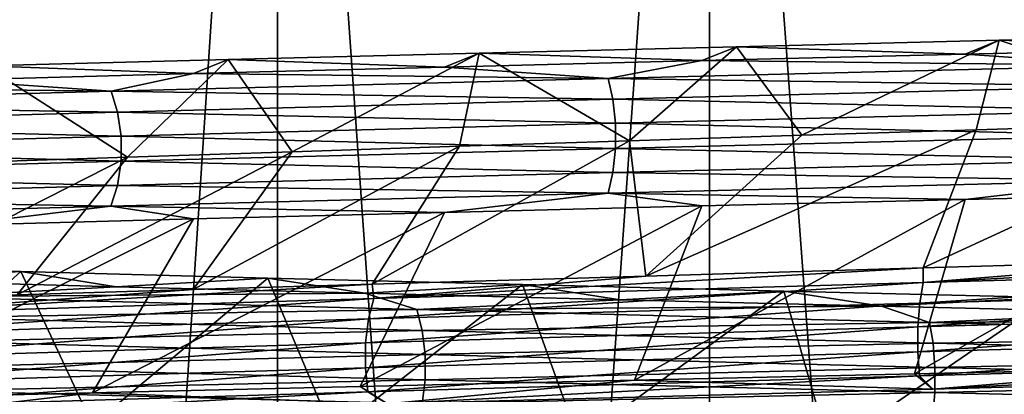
# Model space of a CAD drawing. Header units: metres. Extents: x -206 to 75, y -104 to 104.
# Tile 798 of 1056: x -5.64 to -2.63, y -57.59 to -56.45. Entities that reach past the tile are written whole.
import ezdxf

# ---------------------------------------------------------------- set-up
doc = ezdxf.new("R2010")
doc.units = ezdxf.units.M
doc.layers.add('solid_01_1-CONSUMER_THERM_B_125288', color=7, linetype='CONTINUOUS')

msp = doc.modelspace()

# ---------------------------------------------------------------- linework, layer by layer
at = {"layer": 'solid_01_1-CONSUMER_THERM_B_125288'}
for points in [[(-27.776106, 66.214066), (28.050987, 67.836098), (-27.757145, -66.232315)], [(28.050987, 67.836098), (-27.757065, -66.785934), (-27.757145, -66.232315)], [(28.050987, 67.836098), (27.851068, 67.319839), (-27.757065, -66.785934)], [(27.851068, 67.319839), (27.74942, 66.775635), (-27.757065, -66.785934)], [(27.74942, 66.775635), (-28.058632, -67.846397), (-27.858715, -67.330139)], [(27.74942, 66.775635), (27.749498, 66.222015), (-28.058632, -67.846397)], [(27.74942, 66.775635), (-27.858715, -67.330139), (-27.757065, -66.785934)], [(27.749498, 66.222015), (27.768459, -66.224365), (-28.058632, -67.846397)], [(-18.213459, -45.817539, 1.5), (-19.476553, -45.904934, 1.5), (69.506912, -74.995201, 1.5)], [(35.395393, -57.260349, 1.5), (18.218929, -45.812325, 1.5), (-18.213459, -45.817539, 1.5)], [(37.092922, -58.218811, 1.5), (-18.213459, -45.817539, 1.5), (69.506912, -74.995201, 1.5)], [(37.092922, -58.218811, 1.5), (35.395393, -57.260349, 1.5), (-18.213459, -45.817539, 1.5)], [(-19.476553, -45.904934, 1.5), (-20.110367, -46.015713, 1.5), (69.506912, -74.995201, 1.5)], [(-20.110367, -46.015713, 1.5), (-20.738798, -46.171688, 1.5), (69.506912, -74.995201, 1.5)], [(-20.738798, -46.171688, 1.5), (-21.356617, -46.372227, 1.5), (69.506912, -74.995201, 1.5)], [(-21.356617, -46.372227, 1.5), (-21.958729, -46.615906, 1.5), (69.506912, -74.995201, 1.5)], [(-38.864662, -46.52047, 75.400002), (-54.590946, -63.612965, 75.400002), (54.609055, -63.597332, 75.400002)], [(-37.59338, -46.610531, 75.400002), (-38.864662, -46.52047, 75.400002), (54.609055, -63.597332, 75.400002)], [(37.606621, -46.599766, 75.400002), (-37.59338, -46.610531, 75.400002), (54.609055, -63.597332, 75.400002)], [(-21.958729, -46.615906, 1.5), (-22.540312, -46.900536, 1.5), (69.506912, -74.995201, 1.5)], [(-22.540312, -46.900536, 1.5), (-23.096958, -47.223244, 1.5), (69.506912, -74.995201, 1.5)], [(-23.096958, -47.223244, 1.5), (-24.120508, -47.968487, 1.5), (69.506912, -74.995201, 1.5)], [(-24.120508, -47.968487, 1.5), (-33.833458, -56.120991, 1.5), (69.506912, -74.995201, 1.5)], [(-11.99159, -59.106865, 72.400002), (-11.993093, -48.606865, 72.400002), (12.006907, -48.603428, 72.400002)], [(-11.99159, -59.106865, 72.400002), (12.006907, -48.603428, 72.400002), (12.00841, -59.103428, 72.400002)], [(-6.984468, -50.99984, 9.001026), (6.979857, -50.999832, 8.998974), (6.979864, -65, 8.998974)], [(-6.984461, -65, 9.001026), (-6.984468, -50.99984, 9.001026), (6.979864, -65, 8.998974)], [(-6.979903, -65, 40.001026), (6.984415, -50.999832, 39.998974), (-6.97991, -50.99984, 40.001026)], [(-6.979903, -65, 40.001026), (6.984422, -65, 39.998974), (6.984415, -50.999832, 39.998974)], [(-6.083931, -72, 33.119068), (-6.083986, -53.385639, 33.119026), (-4.853693, -53.385639, 33.867184)], [(-6.083911, -72, 15.880919), (-4.853693, -53.385639, 15.132814), (-6.083986, -53.385639, 15.880974)], [(-4.853677, -72, 33.867184), (-6.083931, -72, 33.119068), (-4.853693, -53.385639, 33.867184)], [(-6.083911, -72, 15.880919), (-4.853642, -72, 15.132797), (-4.853693, -53.385639, 15.132814)], [(-4.853677, -72, 33.867184), (-4.853693, -53.385639, 33.867184), (-3.532986, -53.385639, 34.440849)], [(-3.533028, -72, 14.559177), (-3.532986, -53.385639, 14.55915), (-4.853693, -53.385639, 15.132814)], [(-4.853642, -72, 15.132797), (-3.533028, -72, 14.559177), (-4.853693, -53.385639, 15.132814)], [(-3.533077, -72, 34.440804), (-4.853677, -72, 33.867184), (-3.532986, -53.385639, 34.440849)], [(-2.146607, -72, 34.8293), (-3.533077, -72, 34.440804), (-3.532986, -53.385639, 34.440849)], [(-3.533028, -72, 14.559177), (-2.146529, -72, 14.170684), (-3.532986, -53.385639, 14.55915)], [(-2.146607, -72, 34.8293), (-3.532986, -53.385639, 34.440849), (-2.146465, -53.385639, 34.829338)], [(-2.146529, -72, 14.170684), (-2.146465, -53.385639, 14.170664), (-3.532986, -53.385639, 14.55915)], [(-33.833458, -56.120991, 1.5), (-35.386375, -57.270309, 1.5), (69.506912, -74.995201, 1.5)], [(-2.647647, -56.512386, 36.460457), (-3.250258, -56.802113, 36.310944), (-3.44998, -56.531929, 36.254158)], [(-2.751785, -56.554707, 36.359249), (-2.647647, -56.512386, 36.460457), (-3.44998, -56.531929, 36.254158)], [(-2.647647, -56.512386, 36.460457), (-2.717686, -56.785309, 36.444736), (-3.250258, -56.802113, 36.310944)], [(-2.751785, -56.554707, 36.359249), (-1.934844, -56.534958, 36.519768), (-2.647647, -56.512386, 36.460457)], [(-2.647647, -56.512386, 36.460457), (-1.909325, -56.76049, 36.600292), (-2.717686, -56.785309, 36.444736)], [(-1.833207, -56.492958, 36.612057), (-1.909325, -56.76049, 36.600292), (-2.647647, -56.512386, 36.460457)], [(-1.934844, -56.534958, 36.519768), (-1.833207, -56.492958, 36.612057), (-2.647647, -56.512386, 36.460457)], [(-3.44998, -56.531929, 36.254158), (-3.776867, -56.818962, 36.153236), (-4.236537, -56.551582, 35.994102)], [(-3.555809, -56.574455, 36.143539), (-3.44998, -56.531929, 36.254158), (-4.236537, -56.551582, 35.994102)], [(-3.44998, -56.531929, 36.254158), (-3.250258, -56.802113, 36.310944), (-3.776867, -56.818962, 36.153236)], [(-3.555809, -56.574455, 36.143539), (-2.751785, -56.554707, 36.359249), (-3.44998, -56.531929, 36.254158)], [(-2.251615, -56.589439, 36.401279), (-1.934844, -56.534958, 36.519768), (-2.751785, -56.554707, 36.359249)], [(-5.003715, -56.571186, 35.68148), (-5.311663, -56.869122, 35.538517), (-5.748007, -56.590614, 35.317719)], [(-5.10969, -56.613934, 35.550556), (-5.003715, -56.571186, 35.68148), (-5.748007, -56.590614, 35.317719)], [(-5.003715, -56.571186, 35.68148), (-4.808594, -56.852524, 35.766769), (-5.311663, -56.869122, 35.538517)], [(-5.10969, -56.613934, 35.550556), (-4.342982, -56.594196, 35.873665), (-5.003715, -56.571186, 35.68148)], [(-4.236537, -56.551582, 35.994102), (-4.808594, -56.852524, 35.766769), (-5.003715, -56.571186, 35.68148)], [(-4.342982, -56.594196, 35.873665), (-4.236537, -56.551582, 35.994102), (-5.003715, -56.571186, 35.68148)], [(-4.236537, -56.551582, 35.994102), (-4.296632, -56.835785, 35.971771), (-4.808594, -56.852524, 35.766769)], [(-4.342982, -56.594196, 35.873665), (-3.555809, -56.574455, 36.143539), (-4.236537, -56.551582, 35.994102)], [(-3.842337, -56.628658, 35.986877), (-3.555809, -56.574455, 36.143539), (-4.342982, -56.594196, 35.873665)], [(-4.236537, -56.551582, 35.994102), (-3.776867, -56.818962, 36.153236), (-4.296632, -56.835785, 35.971771)], [(-2.251615, -56.589439, 36.401279), (-3.555809, -56.574455, 36.143539), (-3.842337, -56.628658, 35.986877)], [(-2.251615, -56.589439, 36.401279), (-2.751785, -56.554707, 36.359249), (-3.555809, -56.574455, 36.143539)], [(-5.852516, -56.633675, 35.175491), (-5.10969, -56.613934, 35.550556), (-5.748007, -56.590614, 35.317719)], [(-5.748007, -56.590614, 35.317719), (-5.311663, -56.869122, 35.538517), (-5.803923, -56.885544, 35.287823)], [(-3.842337, -56.628658, 35.986877), (-4.342982, -56.594196, 35.873665), (-5.10969, -56.613934, 35.550556)], [(-2.251615, -56.589439, 36.401279), (-3.842337, -56.628658, 35.986877), (-2.243221, -56.652901, 36.356915)], [(-5.362209, -56.667873, 35.361061), (-5.852516, -56.633675, 35.175491), (-6.56812, -56.653416, 34.750549)], [(-5.362209, -56.667873, 35.361061), (-5.10969, -56.613934, 35.550556), (-5.852516, -56.633675, 35.175491)], [(-3.842337, -56.628658, 35.986877), (-5.10969, -56.613934, 35.550556), (-5.362209, -56.667873, 35.361061)], [(-3.842337, -56.628658, 35.986877), (-5.362209, -56.667873, 35.361061), (-3.828014, -56.692116, 35.944057)], [(-3.842337, -56.628658, 35.986877), (-3.828014, -56.692116, 35.944057), (-2.243221, -56.652901, 36.356915)], [(-5.362209, -56.667873, 35.361061), (-6.56812, -56.653416, 34.750549), (-6.783206, -56.707088, 34.534748)], [(-5.362209, -56.667873, 35.361061), (-6.783206, -56.707088, 34.534748), (-5.342221, -56.731331, 35.320576)], [(-5.362209, -56.667873, 35.361061), (-5.342221, -56.731331, 35.320576), (-3.828014, -56.692116, 35.944057)], [(-2.243221, -56.652901, 36.356915), (-3.828014, -56.692116, 35.944057), (-2.23869, -56.726452, 36.332966)], [(-3.828014, -56.692116, 35.944057), (-5.342221, -56.731331, 35.320576), (-3.820282, -56.765667, 35.920944)], [(-3.828014, -56.692116, 35.944057), (-3.820282, -56.765667, 35.920944), (-2.23869, -56.726452, 36.332966)], [(-6.783206, -56.707088, 34.534748), (-6.75792, -56.77055, 34.497345), (-5.342221, -56.731331, 35.320576)], [(-5.342221, -56.731331, 35.320576), (-6.75792, -56.77055, 34.497345), (-5.33143, -56.804882, 35.298721)], [(-5.342221, -56.731331, 35.320576), (-5.33143, -56.804882, 35.298721), (-3.820282, -56.765667, 35.920944)], [(-2.23869, -56.726452, 36.332966), (-3.820282, -56.765667, 35.920944), (-2.238702, -56.803341, 36.333027)], [(-1.909325, -56.76049, 36.600292), (-2.025542, -57.182819, 37.453564), (-2.879487, -57.207191, 37.2906)], [(-2.717686, -56.785309, 36.444736), (-1.909325, -56.76049, 36.600292), (-2.879487, -57.207191, 37.2906)], [(-6.75792, -56.77055, 34.497345), (-6.74427, -56.844101, 34.47715), (-5.33143, -56.804882, 35.298721)], [(-3.820282, -56.765667, 35.920944), (-5.33143, -56.804882, 35.298721), (-3.820302, -56.842556, 35.921005)], [(-3.820282, -56.765667, 35.920944), (-3.820302, -56.842556, 35.921005), (-2.238702, -56.803341, 36.333027)], [(-2.717686, -56.785309, 36.444736), (-2.879487, -57.207191, 37.2906), (-3.727594, -57.23193, 37.068848)], [(-3.250258, -56.802113, 36.310944), (-2.717686, -56.785309, 36.444736), (-3.727594, -57.23193, 37.068848)], [(-5.33143, -56.804882, 35.298721), (-6.74427, -56.844101, 34.47715), (-5.331459, -56.881771, 35.298779)], [(-5.33143, -56.804882, 35.298721), (-5.331459, -56.881771, 35.298779), (-3.820302, -56.842556, 35.921005)], [(-3.776867, -56.818962, 36.153236), (-3.727594, -57.23193, 37.068848), (-4.564184, -57.256824, 36.788971)], [(-4.296632, -56.835785, 35.971771), (-3.776867, -56.818962, 36.153236), (-4.564184, -57.256824, 36.788971)], [(-2.238702, -56.803341, 36.333027), (-3.820302, -56.842556, 35.921005), (-2.243254, -56.876862, 36.35709)], [(-3.776867, -56.818962, 36.153236), (-3.250258, -56.802113, 36.310944), (-3.727594, -57.23193, 37.068848)], [(-6.74427, -56.844101, 34.47715), (-6.744306, -56.920986, 34.477203), (-5.331459, -56.881771, 35.298779)], [(-3.820302, -56.842556, 35.921005), (-5.331459, -56.881771, 35.298779), (-3.82807, -56.916077, 35.944229)], [(-4.296632, -56.835785, 35.971771), (-4.564184, -57.256824, 36.788971), (-5.111447, -57.273388, 36.571228)], [(-4.808594, -56.852524, 35.766769), (-4.296632, -56.835785, 35.971771), (-5.111447, -57.273388, 36.571228)], [(-3.820302, -56.842556, 35.921005), (-3.82807, -56.916077, 35.944229), (-2.243254, -56.876862, 36.35709)], [(-5.331459, -56.881771, 35.298779), (-6.744306, -56.920986, 34.477203), (-5.3423, -56.955292, 35.320736)], [(-5.311663, -56.869122, 35.538517), (-5.648567, -57.289875, 36.329258), (-6.17437, -57.306293, 36.063618)], [(-5.803923, -56.885544, 35.287823), (-5.311663, -56.869122, 35.538517), (-6.17437, -57.306293, 36.063618)], [(-4.808594, -56.852524, 35.766769), (-5.111447, -57.273388, 36.571228), (-5.648567, -57.289875, 36.329258)], [(-5.311663, -56.869122, 35.538517), (-4.808594, -56.852524, 35.766769), (-5.648567, -57.289875, 36.329258)], [(-5.331459, -56.881771, 35.298779), (-5.3423, -56.955292, 35.320736), (-3.82807, -56.916077, 35.944229)], [(-2.243254, -56.876862, 36.35709), (-3.82807, -56.916077, 35.944229), (-2.251665, -56.94025, 36.401543)], [(-6.744306, -56.920986, 34.477203), (-6.75802, -56.994507, 34.49749), (-5.3423, -56.955292, 35.320736)], [(-3.82807, -56.916077, 35.944229), (-5.3423, -56.955292, 35.320736), (-3.842423, -56.979465, 35.987133)], [(-3.82807, -56.916077, 35.944229), (-3.842423, -56.979465, 35.987133), (-2.251665, -56.94025, 36.401543)], [(-2.251665, -56.94025, 36.401543), (-3.842423, -56.979465, 35.987133), (-2.751795, -56.998394, 36.359245)], [(-2.251665, -56.94025, 36.401543), (-2.751795, -56.998394, 36.359245), (-1.934855, -56.978645, 36.519768)], [(-5.3423, -56.955292, 35.320736), (-6.75802, -56.994507, 34.49749), (-5.362329, -57.018684, 35.361305)], [(-5.3423, -56.955292, 35.320736), (-5.362329, -57.018684, 35.361305), (-3.842423, -56.979465, 35.987133)], [(-6.75802, -56.994507, 34.49749), (-6.783357, -57.057899, 34.534973), (-5.362329, -57.018684, 35.361305)], [(-3.842423, -56.979465, 35.987133), (-5.362329, -57.018684, 35.361305), (-4.342991, -57.03788, 35.873661)], [(-3.842423, -56.979465, 35.987133), (-4.342991, -57.03788, 35.873661), (-3.555819, -57.018143, 36.143536)], [(-3.842423, -56.979465, 35.987133), (-3.555819, -57.018143, 36.143536), (-2.751795, -56.998394, 36.359245)], [(-3.761962, -57.549931, 37.152576), (-2.751795, -56.998394, 36.359245), (-3.555819, -57.018143, 36.143536)], [(-3.761962, -57.549931, 37.152576), (-2.906164, -57.530602, 37.37611), (-2.751795, -56.998394, 36.359245)], [(-2.906164, -57.530602, 37.37611), (-1.934855, -56.978645, 36.519768), (-2.751795, -56.998394, 36.359245)], [(-2.906164, -57.530602, 37.37611), (-2.037316, -57.511143, 37.541832), (-1.934855, -56.978645, 36.519768)], [(-5.362329, -57.018684, 35.361305), (-6.783357, -57.057899, 34.534973), (-5.852525, -57.077362, 35.175488)], [(-5.362329, -57.018684, 35.361305), (-5.852525, -57.077362, 35.175488), (-5.109699, -57.057621, 35.550552)], [(-5.362329, -57.018684, 35.361305), (-5.109699, -57.057621, 35.550552), (-4.342991, -57.03788, 35.873661)], [(-4.600868, -57.569149, 36.872227), (-3.555819, -57.018143, 36.143536), (-4.342991, -57.03788, 35.873661)], [(-4.600868, -57.569149, 36.872227), (-3.761962, -57.549931, 37.152576), (-3.555819, -57.018143, 36.143536)], [(-6.213028, -57.607906, 36.146385), (-5.109699, -57.057621, 35.550552), (-5.852525, -57.077362, 35.175488)], [(-6.213028, -57.607906, 36.146385), (-5.419113, -57.58844, 36.536327), (-5.109699, -57.057621, 35.550552)], [(-5.419113, -57.58844, 36.536327), (-4.342991, -57.03788, 35.873661), (-5.109699, -57.057621, 35.550552)], [(-5.419113, -57.58844, 36.536327), (-4.600868, -57.569149, 36.872227), (-4.342991, -57.03788, 35.873661)], [(-2.879876, -57.251701, 37.354374), (-2.025542, -57.182819, 37.453564), (-1.16143, -57.158657, 37.558964)], [(-2.879876, -57.251701, 37.354374), (-1.16143, -57.158657, 37.558964), (-1.149756, -57.202984, 37.622337)], [(-2.879876, -57.251701, 37.354374), (-2.879487, -57.207191, 37.2906), (-2.025542, -57.182819, 37.453564)], [(-6.366677, -57.198799, 14.034432), (-6.128642, -57.662819, 13.893284), (-5.638072, -57.218548, 13.624578)], [(-6.08031, -57.24501, 13.952783), (-6.366677, -57.198799, 14.034432), (-5.638072, -57.218548, 13.624578)], [(-4.559019, -57.300423, 36.856247), (-3.727594, -57.23193, 37.068848), (-2.879487, -57.207191, 37.2906)], [(-4.559019, -57.300423, 36.856247), (-2.879487, -57.207191, 37.2906), (-2.879876, -57.251701, 37.354374)], [(-1.149756, -57.202984, 37.622337), (-1.153829, -57.265621, 37.668766), (-2.890069, -57.314342, 37.399849)], [(-2.879876, -57.251701, 37.354374), (-1.149756, -57.202984, 37.622337), (-2.890069, -57.314342, 37.399849)], [(-5.638072, -57.218548, 13.624578), (-6.128642, -57.662819, 13.893284), (-5.418808, -57.687141, 13.513682)], [(-5.345922, -57.264744, 13.562036), (-6.08031, -57.24501, 13.952783), (-5.638072, -57.218548, 13.624578)], [(-5.638072, -57.218548, 13.624578), (-5.418808, -57.687141, 13.513682), (-4.883331, -57.23838, 13.265424)], [(-5.345922, -57.264744, 13.562036), (-5.638072, -57.218548, 13.624578), (-4.883331, -57.23838, 13.265424)], [(-4.883331, -57.23838, 13.265424), (-5.418808, -57.687141, 13.513682), (-4.684653, -57.711132, 13.181137)], [(-4.586639, -57.284477, 13.222306), (-5.345922, -57.264744, 13.562036), (-4.883331, -57.23838, 13.265424)], [(-4.883331, -57.23838, 13.265424), (-4.684653, -57.711132, 13.181137), (-4.10451, -57.25816, 12.958093)], [(-4.586639, -57.284477, 13.222306), (-4.883331, -57.23838, 13.265424), (-4.10451, -57.25816, 12.958093)], [(-4.559019, -57.300423, 36.856247), (-4.564184, -57.256824, 36.788971), (-3.727594, -57.23193, 37.068848)], [(-35.386375, -57.270309, 1.5), (-37.08342, -58.229198, 1.5), (69.506912, -74.995201, 1.5)], [(-6.158709, -57.34914, 36.14098), (-5.111447, -57.273388, 36.571228), (-4.564184, -57.256824, 36.788971)], [(-6.158709, -57.34914, 36.14098), (-4.564184, -57.256824, 36.788971), (-4.559019, -57.300423, 36.856247)], [(-5.913125, -57.295319, 13.929127), (-6.08031, -57.24501, 13.952783), (-5.345922, -57.264744, 13.562036)], [(-5.913125, -57.295319, 13.929127), (-5.345922, -57.264744, 13.562036), (-4.586639, -57.284477, 13.222306)], [(-4.10451, -57.25816, 12.958093), (-4.684653, -57.711132, 13.181137), (-3.932057, -57.734737, 12.89821)], [(-3.805984, -57.304207, 12.935556), (-4.586639, -57.284477, 13.222306), (-4.10451, -57.25816, 12.958093)], [(-2.879876, -57.251701, 37.354374), (-2.890069, -57.314342, 37.399849), (-4.575152, -57.36306, 36.89996)], [(-4.559019, -57.300423, 36.856247), (-2.879876, -57.251701, 37.354374), (-4.575152, -57.36306, 36.89996)], [(-4.10451, -57.25816, 12.958093), (-3.932057, -57.734737, 12.89821), (-3.305772, -57.277798, 12.704473)], [(-3.805984, -57.304207, 12.935556), (-4.10451, -57.25816, 12.958093), (-3.305772, -57.277798, 12.704473)], [(-1.153829, -57.265621, 37.668766), (-1.156097, -57.338505, 37.694538), (-2.895735, -57.387218, 37.425091)], [(-2.890069, -57.314342, 37.399849), (-1.153829, -57.265621, 37.668766), (-2.895735, -57.387218, 37.425091)], [(-4.559019, -57.300423, 36.856247), (-4.575152, -57.36306, 36.89996), (-6.180501, -57.411777, 36.182156)], [(-6.158709, -57.34914, 36.14098), (-4.559019, -57.300423, 36.856247), (-6.180501, -57.411777, 36.182156)], [(-6.158709, -57.34914, 36.14098), (-5.648567, -57.289875, 36.329258), (-5.111447, -57.273388, 36.571228)], [(-5.913125, -57.295319, 13.929127), (-4.586639, -57.284477, 13.222306), (-4.427603, -57.334538, 13.225496)], [(-5.913125, -57.295319, 13.929127), (-4.427603, -57.334538, 13.225496), (-5.891081, -57.358784, 13.968533)], [(-4.427603, -57.334538, 13.225496), (-4.586639, -57.284477, 13.222306), (-3.805984, -57.304207, 12.935556)], [(-3.305772, -57.277798, 12.704473), (-3.932057, -57.734737, 12.89821), (-3.166906, -57.758045, 12.666433)], [(-3.007427, -57.32394, 12.702913), (-3.805984, -57.304207, 12.935556), (-3.305772, -57.277798, 12.704473)], [(-3.305772, -57.277798, 12.704473), (-3.166906, -57.758045, 12.666433), (-2.492677, -57.297443, 12.506288)], [(-3.007427, -57.32394, 12.702913), (-3.305772, -57.277798, 12.704473), (-2.492677, -57.297443, 12.506288)], [(-2.492677, -57.297443, 12.506288), (-3.166906, -57.758045, 12.666433), (-2.391819, -57.781353, 12.485768)], [(-2.194575, -57.343678, 12.525114), (-3.007427, -57.32394, 12.702913), (-2.492677, -57.297443, 12.506288)], [(-2.890069, -57.314342, 37.399849), (-2.895735, -57.387218, 37.425091), (-4.584116, -57.435936, 36.924225)], [(-4.575152, -57.36306, 36.89996), (-2.890069, -57.314342, 37.399849), (-4.584116, -57.435936, 36.924225)], [(-4.427603, -57.334538, 13.225496), (-3.805984, -57.304207, 12.935556), (-3.007427, -57.32394, 12.702913)], [(-4.427603, -57.334538, 13.225496), (-3.007427, -57.32394, 12.702913), (-2.860289, -57.373753, 12.730207)], [(-2.860289, -57.373753, 12.730207), (-3.007427, -57.32394, 12.702913), (-2.194575, -57.343678, 12.525114)], [(-4.575152, -57.36306, 36.89996), (-4.584116, -57.435936, 36.924225), (-6.192605, -57.48465, 36.205013)], [(-6.180501, -57.411777, 36.182156), (-4.575152, -57.36306, 36.89996), (-6.192605, -57.48465, 36.205013)], [(-4.427603, -57.334538, 13.225496), (-4.411098, -57.397999, 13.267525), (-5.891081, -57.358784, 13.968533)], [(-5.891081, -57.358784, 13.968533), (-4.411098, -57.397999, 13.267525), (-5.879182, -57.432335, 13.989805)], [(-4.427603, -57.334538, 13.225496), (-2.860289, -57.373753, 12.730207), (-4.411098, -57.397999, 13.267525)], [(-1.156097, -57.338505, 37.694538), (-1.156259, -57.414505, 37.696224), (-2.896119, -57.463223, 37.426743)], [(-2.895735, -57.387218, 37.425091), (-1.156097, -57.338505, 37.694538), (-2.896119, -57.463223, 37.426743)], [(-2.860289, -57.373753, 12.730207), (-2.194575, -57.343678, 12.525114), (-1.371313, -57.363419, 12.402984)], [(-2.860289, -57.373753, 12.730207), (-1.371313, -57.363419, 12.402984), (-1.240342, -57.412968, 12.451146)], [(-2.895735, -57.387218, 37.425091), (-2.896119, -57.463223, 37.426743), (-4.584715, -57.51194, 36.925808)], [(-4.584116, -57.435936, 36.924225), (-2.895735, -57.387218, 37.425091), (-4.584715, -57.51194, 36.925808)], [(-2.860289, -57.373753, 12.730207), (-2.849627, -57.437214, 12.774083), (-4.411098, -57.397999, 13.267525)], [(-2.860289, -57.373753, 12.730207), (-1.240342, -57.412968, 12.451146), (-2.849627, -57.437214, 12.774083)], [(-4.411098, -57.397999, 13.267525), (-4.402188, -57.47155, 13.290214), (-5.879182, -57.432335, 13.989805)], [(-4.411098, -57.397999, 13.267525), (-2.849627, -57.437214, 12.774083), (-4.402188, -57.47155, 13.290214)], [(-2.896119, -57.463223, 37.426743), (-1.156259, -57.414505, 37.696224), (-2.891218, -57.53693, 37.404823)], [(-1.156259, -57.414505, 37.696224), (-1.154308, -57.488209, 37.673851), (-2.891218, -57.53693, 37.404823)], [(-1.240342, -57.412968, 12.451146), (-1.235718, -57.476429, 12.496062), (-2.849627, -57.437214, 12.774083)], [(-4.584116, -57.435936, 36.924225), (-4.584715, -57.51194, 36.925808), (-6.19341, -57.560658, 36.206505)], [(-6.192605, -57.48465, 36.205013), (-4.584116, -57.435936, 36.924225), (-6.19341, -57.560658, 36.206505)], [(-5.879182, -57.432335, 13.989805), (-4.402188, -57.47155, 13.290214), (-5.879213, -57.50922, 13.98975)], [(-2.849627, -57.437214, 12.774083), (-2.843871, -57.510769, 12.797769), (-4.402188, -57.47155, 13.290214)], [(-2.849627, -57.437214, 12.774083), (-1.235718, -57.476429, 12.496062), (-2.843871, -57.510769, 12.797769)], [(-4.402188, -57.47155, 13.290214), (-4.402211, -57.548435, 13.290154), (-5.879213, -57.50922, 13.98975)], [(-4.584715, -57.51194, 36.925808), (-2.896119, -57.463223, 37.426743), (-4.576951, -57.585648, 36.904736)], [(-2.896119, -57.463223, 37.426743), (-2.891218, -57.53693, 37.404823), (-4.576951, -57.585648, 36.904736)], [(-4.402188, -57.47155, 13.290214), (-2.843871, -57.510769, 12.797769), (-4.402211, -57.548435, 13.290154)], [(-1.235718, -57.476429, 12.496062), (-1.233222, -57.549984, 12.520309), (-2.843871, -57.510769, 12.797769)], [(-6.19341, -57.560658, 36.206505), (-4.584715, -57.51194, 36.925808), (-6.182916, -57.634369, 36.186649)], [(-4.584715, -57.51194, 36.925808), (-4.576951, -57.585648, 36.904736), (-6.182916, -57.634369, 36.186649)], [(-5.879213, -57.50922, 13.98975), (-4.402211, -57.548435, 13.290154), (-5.891169, -57.582745, 13.968377)], [(-2.843871, -57.510769, 12.797769), (-2.843886, -57.587654, 12.797707), (-4.402211, -57.548435, 13.290154)], [(-2.906164, -57.530602, 37.37611), (-2.849727, -57.577541, 37.388718), (-2.037316, -57.511143, 37.541832)], [(-2.849727, -57.577541, 37.388718), (-2.891218, -57.53693, 37.404823), (-1.154308, -57.488209, 37.673851)], [(-1.133484, -57.528645, 37.651245), (-2.849727, -57.577541, 37.388718), (-1.154308, -57.488209, 37.673851)], [(-2.037316, -57.511143, 37.541832), (-2.849727, -57.577541, 37.388718), (-1.133484, -57.528645, 37.651245)], [(-2.843871, -57.510769, 12.797769), (-1.233222, -57.549984, 12.520309), (-2.843886, -57.587654, 12.797707)], [(-4.51687, -57.622204, 36.903141), (-4.576951, -57.585648, 36.904736), (-2.891218, -57.53693, 37.404823)], [(-2.849727, -57.577541, 37.388718), (-4.51687, -57.622204, 36.903141), (-2.891218, -57.53693, 37.404823)], [(-3.761962, -57.549931, 37.152576), (-2.849727, -57.577541, 37.388718), (-2.906164, -57.530602, 37.37611)], [(-4.402211, -57.548435, 13.290154), (-4.411163, -57.62196, 13.267359), (-5.891169, -57.582745, 13.968377)], [(-5.419113, -57.58844, 36.536327), (-4.51687, -57.622204, 36.903141), (-4.600868, -57.569149, 36.872227)], [(-4.600868, -57.569149, 36.872227), (-4.51687, -57.622204, 36.903141), (-3.761962, -57.549931, 37.152576)], [(-3.761962, -57.549931, 37.152576), (-4.51687, -57.622204, 36.903141), (-2.849727, -57.577541, 37.388718)], [(-4.402211, -57.548435, 13.290154), (-2.843886, -57.587654, 12.797707), (-4.411163, -57.62196, 13.267359)], [(-1.233222, -57.549984, 12.520309), (-1.233228, -57.626869, 12.520246), (-2.843886, -57.587654, 12.797707)], [(-6.213028, -57.607906, 36.146385), (-6.105774, -57.66914, 36.202972), (-5.419113, -57.58844, 36.536327)], [(-6.105774, -57.66914, 36.202972), (-6.182916, -57.634369, 36.186649), (-4.576951, -57.585648, 36.904736)], [(-4.51687, -57.622204, 36.903141), (-6.105774, -57.66914, 36.202972), (-4.576951, -57.585648, 36.904736)], [(-5.419113, -57.58844, 36.536327), (-6.105774, -57.66914, 36.202972), (-4.51687, -57.622204, 36.903141)], [(-5.891169, -57.582745, 13.968377), (-4.411163, -57.62196, 13.267359), (-5.913257, -57.646137, 13.92889)], [(-2.843886, -57.587654, 12.797707), (-2.849669, -57.661175, 12.773911), (-4.411163, -57.62196, 13.267359)], [(-2.843886, -57.587654, 12.797707), (-1.233228, -57.626869, 12.520246), (-2.849669, -57.661175, 12.773911)]]:
    msp.add_3dface(points, dxfattribs=at)

doc.saveas('drawing.dxf')
